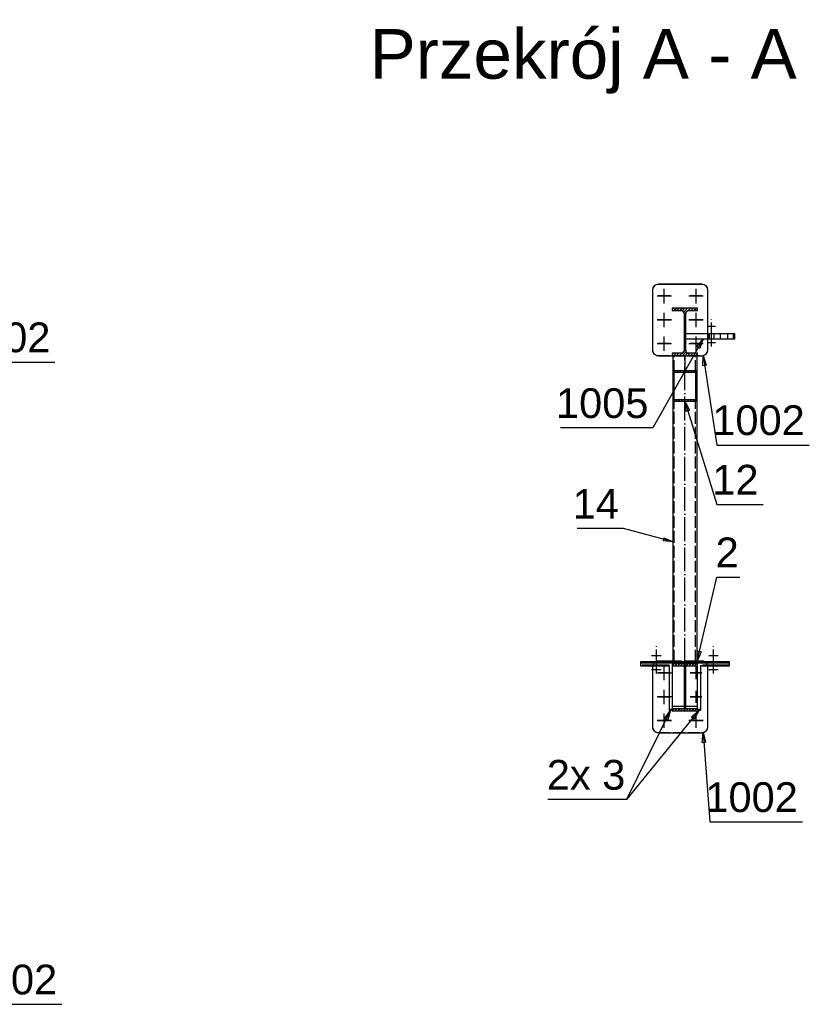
# Model space of a CAD drawing. Header units: millimetres. Extents: x 1814 to 94182, y 11562 to 49454.
# Tile 464 of 656: x 23929 to 24128, y 28757 to 29005. Entities that reach past the tile are written whole.
import ezdxf

# ---------------------------------------------------------------- set-up
doc = ezdxf.new("R2010")
doc.units = ezdxf.units.MM
doc.linetypes.add('ACAD_ISO02W100', pattern=[15, 12, -3])
doc.linetypes.add('ACAD_ISO04W100', pattern=[30, 24, -3, 0, -3])
doc.styles.add('ARIAL', font='arial.ttf')
pattern_1 = [(45, (24096.81587, 28920.4947), (-0.3535534, 0.3535534), [])]

msp = doc.modelspace()

# ---------------------------------------------------------------- hatches: boundary and pattern name
h = msp.add_hatch()
h.set_pattern_fill('HYPECUTREGION', color=10, scale=0.5, style=0, pattern_type=2)
h.set_pattern_definition(pattern_1)
h.paths.add_polyline_path([(24100.016, 28921.125), (24097.736, 28921.125, -0.4142136), (24097.036, 28921.825), (24097.036, 28931.165, -0.4142136), (24097.736, 28931.865), (24100.016, 28931.865), (24100.016, 28932.495), (24093.616, 28932.495), (24093.616, 28931.865), (24095.896, 28931.865, -0.4142136), (24096.596, 28931.165), (24096.596, 28921.825, -0.4142136), (24095.896, 28921.125), (24093.616, 28921.125), (24093.616, 28920.495), (24100.016, 28920.495)], flags=0)
h = msp.add_hatch()
h.set_pattern_fill('HYPECUTREGION', color=10, scale=0.5, style=0, pattern_type=2)
h.set_pattern_definition(pattern_1)
h.paths.add_polyline_path([(24099.816, 28916.742), (24093.816, 28916.742), (24093.816, 28909.055), (24099.816, 28909.055)], flags=0)
h.paths.add_polyline_path([(24094.116, 28916.357), (24099.516, 28916.357), (24099.516, 28909.44), (24094.116, 28909.44)], flags=0)
h = msp.add_hatch()
h.set_pattern_fill('HYPECUTREGION', color=10, scale=0.5, style=0, pattern_type=2)
h.set_pattern_definition(pattern_1)
h.paths.add_polyline_path([(24093.616, 28831.601), (24093.616, 28830.971), (24100.016, 28830.971), (24100.016, 28831.601), (24097.036, 28831.601), (24097.036, 28842.343), (24100.016, 28842.343), (24100.016, 28842.973), (24093.616, 28842.973), (24093.616, 28842.343), (24096.596, 28842.343), (24096.596, 28831.601)], flags=0)

# ---------------------------------------------------------------- linework, layer by layer
at = {"color": 145, "linetype": 'Continuous', "ltscale": 0.25}
for p, q in [((24101.116, 28938.523), (24090.116, 28938.523)), ((24090.116, 28938.523), (24090.116, 28938.493)), ((24101.116, 28938.493), (24090.116, 28938.493)), ((24101.116, 28938.493), (24101.116, 28938.523)), ((24088.616, 28937.024), (24088.616, 28936.994)), ((24088.616, 28936.994), (24088.616, 28921.994)), ((24102.616, 28936.994), (24102.616, 28937.024)), ((24102.616, 28928.325), (24102.616, 28936.994)), ((24100.016, 28932.495), (24093.616, 28932.495)), ((24093.616, 28932.495), (24093.616, 28931.865)), ((24093.616, 28931.865), (24095.896, 28931.865)), ((24096.596, 28931.165), (24096.596, 28921.825)), ((24097.036, 28921.825), (24097.036, 28931.165)), ((24097.736, 28931.865), (24100.016, 28931.865)), ((24100.016, 28931.865), (24100.016, 28932.495)), ((24105.767, 28925.995), (24097.036, 28925.995)), ((24102.616, 28925.995), (24102.616, 28926.995)), ((24108.991, 28925.995), (24105.767, 28925.995)), ((24105.767, 28924.795), (24105.767, 28925.995)), ((24109.299, 28925.995), (24108.991, 28925.995)), ((24108.991, 28925.995), (24108.991, 28924.795)), ((24109.442, 28925.995), (24109.299, 28925.995)), ((24109.442, 28924.795), (24109.442, 28925.995)), ((24097.036, 28924.795), (24105.767, 28924.795)), ((24102.616, 28921.994), (24102.616, 28923.795)), ((24105.767, 28924.795), (24108.991, 28924.795)), ((24108.991, 28924.795), (24109.442, 28924.795)), ((24090.116, 28920.495), (24093.616, 28920.495)), ((24095.896, 28921.125), (24093.616, 28921.125)), ((24093.616, 28921.125), (24093.616, 28920.495)), ((24093.616, 28920.495), (24100.016, 28920.495)), ((24093.816, 28916.742), (24093.816, 28920.495)), ((24100.016, 28921.125), (24097.736, 28921.125)), ((24099.816, 28920.495), (24099.816, 28916.742)), ((24100.016, 28920.495), (24100.016, 28921.125)), ((24100.016, 28920.495), (24101.116, 28920.495)), ((24093.816, 28916.742), (24099.816, 28916.742)), ((24093.816, 28909.055), (24093.816, 28916.742)), ((24094.116, 28916.357), (24099.516, 28916.357)), ((24094.116, 28909.44), (24094.116, 28916.357)), ((24099.516, 28916.357), (24099.516, 28909.44)), ((24099.816, 28916.742), (24099.816, 28909.055)), ((24093.816, 28843.33), (24093.816, 28909.055)), ((24093.816, 28909.055), (24099.816, 28909.055)), ((24094.116, 28909.44), (24099.516, 28909.44)), ((24099.816, 28909.055), (24099.816, 28843.33)), ((24093.616, 28843.31), (24085.616, 28843.31)), ((24085.616, 28843.31), (24085.616, 28843.11)), ((24093.816, 28843.51), (24090.116, 28843.51)), ((24090.116, 28843.51), (24090.116, 28843.48)), ((24093.616, 28843.48), (24090.116, 28843.48)), ((24093.816, 28843.48), (24093.616, 28843.48)), ((24093.616, 28843.48), (24093.616, 28842.973)), ((24093.816, 28843.33), (24099.816, 28843.33)), ((24101.116, 28843.51), (24099.816, 28843.51)), ((24100.016, 28843.48), (24099.816, 28843.48)), ((24101.116, 28843.48), (24100.016, 28843.48)), ((24100.016, 28843.11), (24100.016, 28843.48)), ((24108.016, 28843.31), (24100.016, 28843.31)), ((24101.116, 28843.48), (24101.116, 28843.51)), ((24108.016, 28843.11), (24108.016, 28843.31)), ((24085.616, 28843.11), (24093.616, 28843.11)), ((24085.616, 28843.11), (24085.616, 28842.31)), ((24085.616, 28842.31), (24092.816, 28842.31)), ((24088.616, 28842.01), (24088.616, 28841.98)), ((24088.616, 28841.98), (24088.616, 28826.981)), ((24092.816, 28842.31), (24092.816, 28831.112)), ((24093.616, 28842.973), (24100.016, 28842.973)), ((24093.616, 28842.973), (24093.616, 28842.343)), ((24093.616, 28842.343), (24096.596, 28842.343)), ((24093.616, 28842.343), (24093.616, 28831.742)), ((24096.596, 28842.343), (24096.596, 28831.601)), ((24097.036, 28842.343), (24100.016, 28842.343)), ((24097.036, 28831.601), (24097.036, 28842.343)), ((24100.016, 28842.973), (24100.016, 28843.11)), ((24100.016, 28843.11), (24108.016, 28843.11)), ((24100.016, 28842.343), (24100.016, 28842.973)), ((24100.016, 28831.742), (24100.016, 28842.343)), ((24100.816, 28842.31), (24108.016, 28842.31)), ((24100.816, 28831.112), (24100.816, 28842.31)), ((24102.616, 28841.98), (24102.616, 28842.01)), ((24102.616, 28826.981), (24102.616, 28841.98)), ((24108.016, 28842.31), (24108.016, 28843.11)), ((24092.816, 28831.112), (24093.616, 28831.112)), ((24096.596, 28832.112), (24093.616, 28832.112)), ((24093.616, 28831.742), (24093.616, 28831.601)), ((24093.616, 28831.601), (24096.596, 28831.601)), ((24093.616, 28831.601), (24093.616, 28830.971)), ((24093.616, 28830.971), (24100.016, 28830.971)), ((24100.016, 28832.112), (24097.036, 28832.112)), ((24097.036, 28831.601), (24100.016, 28831.601)), ((24100.016, 28831.601), (24100.016, 28831.742)), ((24100.016, 28830.971), (24100.016, 28831.601)), ((24100.016, 28831.112), (24100.816, 28831.112)), ((24090.116, 28825.481), (24101.116, 28825.481))]:
    msp.add_line(p, q, dxfattribs=at)
at = {"color": 10, "linetype": 'ACAD_ISO04W100', "ltscale": 0.25}
for p, q in [((24093.416, 28935.523), (24089.816, 28935.523)), ((24093.416, 28935.493), (24089.816, 28935.493)), ((24093.116, 28935.559), (24090.116, 28935.559)), ((24093.116, 28935.474), (24090.116, 28935.474)), ((24091.616, 28933.723), (24091.616, 28937.323)), ((24091.616, 28933.693), (24091.616, 28937.293)), ((24091.616, 28934.059), (24091.616, 28937.059)), ((24091.616, 28933.974), (24091.616, 28936.974)), ((24091.616, 28935.448), (24091.616, 28935.616)), ((24091.616, 28935.493), (24091.616, 28935.523)), ((24101.416, 28935.523), (24097.816, 28935.523)), ((24101.416, 28935.493), (24097.816, 28935.493)), ((24101.116, 28935.559), (24098.116, 28935.559)), ((24101.116, 28935.474), (24098.116, 28935.474)), ((24099.616, 28933.723), (24099.616, 28937.323)), ((24099.616, 28933.693), (24099.616, 28937.293)), ((24099.616, 28934.059), (24099.616, 28937.059)), ((24099.616, 28933.974), (24099.616, 28936.974)), ((24099.616, 28935.448), (24099.616, 28935.616)), ((24099.616, 28935.493), (24099.616, 28935.523)), ((24091.616, 28927.724), (24091.616, 28931.324)), ((24091.616, 28927.694), (24091.616, 28931.294)), ((24091.616, 28928.06), (24091.616, 28931.06)), ((24091.616, 28927.975), (24091.616, 28930.975)), ((24099.616, 28927.724), (24099.616, 28931.324)), ((24099.616, 28927.694), (24099.616, 28931.294)), ((24099.616, 28928.06), (24099.616, 28931.06)), ((24099.616, 28927.975), (24099.616, 28930.975)), ((24103.495, 28922.842), (24103.495, 28930.247)), ((24093.416, 28929.524), (24089.816, 28929.524)), ((24093.416, 28929.494), (24089.816, 28929.494)), ((24093.116, 28929.56), (24090.116, 28929.56)), ((24093.116, 28929.475), (24090.116, 28929.475)), ((24091.616, 28929.449), (24091.616, 28929.617)), ((24091.616, 28929.494), (24091.616, 28929.524)), ((24101.416, 28929.524), (24097.816, 28929.524)), ((24101.416, 28929.494), (24097.816, 28929.494)), ((24101.116, 28929.56), (24098.116, 28929.56)), ((24101.116, 28929.475), (24098.116, 28929.475)), ((24099.616, 28929.449), (24099.616, 28929.617)), ((24099.616, 28929.494), (24099.616, 28929.524)), ((24102.461, 28927.947), (24104.528, 28927.947)), ((24102.885, 28927.947), (24104.105, 28927.947)), ((24091.616, 28921.726), (24091.616, 28925.325)), ((24091.616, 28921.696), (24091.616, 28925.295)), ((24099.616, 28921.726), (24099.616, 28925.325)), ((24099.616, 28921.696), (24099.616, 28925.295)), ((24093.416, 28923.525), (24089.816, 28923.525)), ((24093.416, 28923.495), (24089.816, 28923.495)), ((24093.116, 28923.561), (24090.116, 28923.561)), ((24093.116, 28923.476), (24090.116, 28923.476)), ((24091.616, 28922.062), (24091.616, 28925.061)), ((24091.616, 28921.977), (24091.616, 28924.976)), ((24091.616, 28923.45), (24091.616, 28923.618)), ((24091.616, 28923.495), (24091.616, 28923.525)), ((24101.416, 28923.525), (24097.816, 28923.525)), ((24101.416, 28923.495), (24097.816, 28923.495)), ((24101.116, 28923.561), (24098.116, 28923.561)), ((24101.116, 28923.476), (24098.116, 28923.476)), ((24099.616, 28922.062), (24099.616, 28925.061)), ((24099.616, 28921.977), (24099.616, 28924.976)), ((24099.616, 28923.45), (24099.616, 28923.618)), ((24099.616, 28923.495), (24099.616, 28923.525)), ((24102.461, 28923.842), (24104.528, 28923.842)), ((24102.885, 28923.842), (24104.105, 28923.842)), ((24096.816, 28920.495), (24096.816, 28920.495)), ((24096.816, 28843.39), (24096.816, 28920.495)), ((24096.816, 28920.495), (24096.816, 28916.742)), ((24089.616, 28840.408), (24089.616, 28847.312)), ((24104.016, 28840.408), (24104.016, 28847.312)), ((24091.016, 28843.26), (24088.216, 28843.26)), ((24088.416, 28844.912), (24090.816, 28844.912)), ((24089.616, 28844.888), (24089.616, 28844.936)), ((24089.616, 28843.232), (24089.616, 28843.288)), ((24089.616, 28842.46), (24089.616, 28843.26)), ((24089.616, 28843.132), (24089.616, 28843.188)), ((24093.616, 28843.31), (24093.616, 28843.11)), ((24100.016, 28843.11), (24100.016, 28843.31)), ((24105.416, 28843.26), (24102.616, 28843.26)), ((24102.816, 28844.912), (24105.216, 28844.912)), ((24104.016, 28844.888), (24104.016, 28844.936)), ((24104.016, 28843.232), (24104.016, 28843.288)), ((24104.016, 28842.46), (24104.016, 28843.26)), ((24104.016, 28843.132), (24104.016, 28843.188)), ((24088.216, 28843.16), (24091.016, 28843.16)), ((24091.016, 28842.46), (24088.216, 28842.46)), ((24088.216, 28842.36), (24091.016, 28842.36)), ((24088.416, 28841.408), (24090.816, 28841.408)), ((24089.616, 28842.36), (24089.616, 28843.16)), ((24089.616, 28842.432), (24089.616, 28842.488)), ((24089.616, 28842.332), (24089.616, 28842.388)), ((24089.616, 28841.384), (24089.616, 28841.432)), ((24091.616, 28838.71), (24091.616, 28842.309)), ((24091.616, 28838.68), (24091.616, 28842.279)), ((24091.616, 28839.046), (24091.616, 28842.045)), ((24091.616, 28838.961), (24091.616, 28841.96)), ((24099.616, 28839.046), (24099.616, 28842.045)), ((24099.616, 28838.961), (24099.616, 28841.96)), ((24102.616, 28843.16), (24105.416, 28843.16)), ((24105.416, 28842.46), (24102.616, 28842.46)), ((24102.616, 28842.36), (24105.416, 28842.36)), ((24102.816, 28841.408), (24105.216, 28841.408)), ((24104.016, 28842.36), (24104.016, 28843.16)), ((24104.016, 28842.432), (24104.016, 28842.488)), ((24104.016, 28842.332), (24104.016, 28842.388)), ((24104.016, 28841.384), (24104.016, 28841.432)), ((24093.416, 28840.51), (24089.816, 28840.51)), ((24093.416, 28840.479), (24089.816, 28840.479)), ((24093.116, 28840.546), (24090.116, 28840.546)), ((24093.116, 28840.46), (24090.116, 28840.46)), ((24091.616, 28840.434), (24091.616, 28840.603)), ((24091.616, 28840.479), (24091.616, 28840.51)), ((24101.116, 28840.546), (24098.116, 28840.546)), ((24101.116, 28840.46), (24098.116, 28840.46)), ((24099.616, 28840.434), (24099.616, 28840.603)), ((24091.616, 28832.711), (24091.616, 28836.31)), ((24091.616, 28832.681), (24091.616, 28836.28)), ((24091.616, 28833.047), (24091.616, 28836.046)), ((24091.616, 28832.962), (24091.616, 28835.961)), ((24099.616, 28833.047), (24099.616, 28836.046)), ((24099.616, 28832.962), (24099.616, 28835.961)), ((24093.416, 28834.511), (24089.816, 28834.511)), ((24093.416, 28834.481), (24089.816, 28834.481)), ((24093.116, 28834.547), (24090.116, 28834.547)), ((24093.116, 28834.462), (24090.116, 28834.462)), ((24091.616, 28834.436), (24091.616, 28834.604)), ((24091.616, 28834.481), (24091.616, 28834.511)), ((24101.116, 28834.547), (24098.116, 28834.547)), ((24101.116, 28834.462), (24098.116, 28834.462)), ((24099.616, 28834.436), (24099.616, 28834.604)), ((24096.816, 28831.513), (24096.816, 28830.971)), ((24093.416, 28828.512), (24089.816, 28828.512)), ((24093.416, 28828.482), (24089.816, 28828.482)), ((24093.116, 28828.548), (24090.116, 28828.548)), ((24093.116, 28828.463), (24090.116, 28828.463)), ((24091.616, 28826.712), (24091.616, 28830.312)), ((24091.616, 28826.682), (24091.616, 28830.282)), ((24091.616, 28827.048), (24091.616, 28830.048)), ((24091.616, 28826.963), (24091.616, 28829.963)), ((24091.616, 28828.437), (24091.616, 28828.605)), ((24091.616, 28828.482), (24091.616, 28828.512)), ((24101.416, 28828.512), (24097.816, 28828.512)), ((24101.416, 28828.482), (24097.816, 28828.482)), ((24101.116, 28828.548), (24098.116, 28828.548)), ((24101.116, 28828.463), (24098.116, 28828.463)), ((24099.616, 28826.712), (24099.616, 28830.312)), ((24099.616, 28826.682), (24099.616, 28830.282)), ((24099.616, 28827.048), (24099.616, 28830.048)), ((24099.616, 28826.963), (24099.616, 28829.963)), ((24099.616, 28828.437), (24099.616, 28828.605)), ((24099.616, 28828.482), (24099.616, 28828.512))]:
    msp.add_line(p, q, dxfattribs=at)
at = {"color": 84, "linetype": 'ACAD_ISO02W100', "ltscale": 0.25}
for p, q in [((24096.164, 28931.811), (24095.896, 28931.865)), ((24096.391, 28931.66), (24096.164, 28931.811)), ((24096.543, 28931.433), (24096.391, 28931.66)), ((24096.596, 28931.165), (24096.543, 28931.433)), ((24097.089, 28931.433), (24097.036, 28931.165)), ((24097.241, 28931.66), (24097.089, 28931.433)), ((24097.468, 28931.811), (24097.241, 28931.66)), ((24097.736, 28931.865), (24097.468, 28931.811)), ((24102.616, 28926.995), (24102.616, 28928.325)), ((24102.616, 28923.795), (24102.616, 28925.995)), ((24102.817, 28925.995), (24102.817, 28924.795)), ((24103.036, 28924.795), (24103.036, 28925.995)), ((24104.173, 28924.795), (24104.173, 28925.995)), ((24107.621, 28924.795), (24107.621, 28925.995)), ((24090.116, 28920.525), (24101.116, 28920.525)), ((24090.116, 28920.525), (24090.116, 28920.495)), ((24094.116, 28916.357), (24094.116, 28920.495)), ((24095.896, 28921.125), (24096.164, 28921.178)), ((24096.164, 28921.178), (24096.391, 28921.33)), ((24096.391, 28921.33), (24096.543, 28921.557)), ((24096.543, 28921.557), (24096.596, 28921.825)), ((24097.036, 28921.825), (24097.089, 28921.557)), ((24097.089, 28921.557), (24097.241, 28921.33)), ((24097.241, 28921.33), (24097.468, 28921.178)), ((24097.468, 28921.178), (24097.736, 28921.125)), ((24099.516, 28916.357), (24099.516, 28920.495)), ((24101.116, 28920.495), (24101.116, 28920.525)), ((24094.116, 28843.336), (24094.116, 28909.44)), ((24099.516, 28843.336), (24099.516, 28909.44)), ((24099.816, 28843.51), (24093.816, 28843.51)), ((24099.816, 28843.48), (24093.816, 28843.48)), ((24093.816, 28843.45), (24099.816, 28843.45)), ((24094.116, 28843.444), (24099.516, 28843.444)), ((24094.116, 28843.336), (24099.516, 28843.336)), ((24092.816, 28842.51), (24085.616, 28842.51)), ((24092.816, 28842.51), (24092.816, 28842.31)), ((24096.596, 28842.85), (24093.616, 28842.85)), ((24096.596, 28842.85), (24096.596, 28842.343)), ((24100.016, 28842.85), (24097.036, 28842.85)), ((24097.036, 28842.343), (24097.036, 28842.85)), ((24108.016, 28842.51), (24100.816, 28842.51)), ((24100.816, 28842.31), (24100.816, 28842.51)), ((24093.616, 28831.312), (24092.816, 28831.312)), ((24100.016, 28831.482), (24093.616, 28831.482)), ((24100.816, 28831.312), (24100.016, 28831.312)), ((24090.116, 28825.511), (24101.116, 28825.511)), ((24090.116, 28825.511), (24090.116, 28825.481)), ((24101.116, 28825.481), (24101.116, 28825.511))]:
    msp.add_line(p, q, dxfattribs=at)
at = {"color": 0, "linetype": 'ByBlock', "lineweight": -2}
for p, q in [((24099.814, 28922.819, -32765.088), (24101.402, 28924.795, -32765.088)), ((24099.814, 28922.819, -32765.088), (24100.541, 28922.411, -32765.088)), ((24101.402, 28924.795, -32765.088), (24100.541, 28922.411, -32765.088)), ((24101.371, 28918.017, -32785.699), (24101.403, 28920.552, -32785.699)), ((24101.403, 28920.552, -32785.699), (24102.194, 28918.144, -32785.699)), ((24101.371, 28918.017, -32785.699), (24102.194, 28918.144, -32785.699)), ((24097.156, 28906.544, -32762.088), (24096.816, 28909.055, -32762.088)), ((24096.816, 28909.055, -32762.088), (24097.952, 28906.79, -32762.088)), ((24097.156, 28906.544, -32762.088), (24097.952, 28906.79, -32762.088)), ((24091.509, 28874.613, -32779.264), (24091.293, 28873.808, -32779.264)), ((24093.816, 28873.563, -32779.264), (24091.293, 28873.808, -32779.264)), ((24091.509, 28874.613, -32779.264), (24093.816, 28873.563, -32779.264)), ((24099.916, 28843.48, -32774.754), (24100.079, 28846.009, -32774.754)), ((24100.89, 28845.82, -32774.754), (24099.916, 28843.48, -32774.754)), ((24100.89, 28845.82, -32774.754), (24100.079, 28846.009, -32774.754)), ((24091.735, 28829.055, -32769.052), (24093.216, 28831.112, -32769.052)), ((24093.216, 28831.112, -32769.052), (24092.482, 28828.686, -32769.052)), ((24098.515, 28829.437, -32769.052), (24100.416, 28831.112, -32769.052)), ((24100.416, 28831.112, -32769.052), (24099.161, 28828.91, -32769.052)), ((24091.735, 28829.055, -32769.052), (24092.482, 28828.686, -32769.052)), ((24098.515, 28829.437, -32769.052), (24099.161, 28828.91, -32769.052)), ((24101.177, 28823.014, -32787.6), (24101.403, 28825.538, -32787.6)), ((24101.403, 28825.538, -32787.6), (24102.008, 28823.077, -32787.6)), ((24101.177, 28823.014, -32787.6), (24102.008, 28823.077, -32787.6))]:
    msp.add_line(p, q, dxfattribs=at)
at = {"color": 7}
msp.add_line((24100.416, 28831.112), (24082.103, 28808.612), dxfattribs=at)
for points in [[(24101.402, 28924.795), (24088.763, 28902.295), (24065.455, 28902.295)], [(24101.403, 28920.552), (24104.868, 28897.995), (24128.177, 28897.995)], [(23901.893, 28906.386), (23914.697, 28918.886), (23938.005, 28918.886)], [(24096.816, 28909.055), (24104.868, 28882.995), (24116.523, 28882.995)], [(24093.816, 28873.563), (24081.316, 28876.912), (24069.662, 28876.912)], [(24099.916, 28843.48), (24104.868, 28864.68), (24110.695, 28864.68)], [(24093.216, 28831.112), (24082.103, 28808.612), (24062.299, 28808.612)], [(24101.403, 28825.538), (24103.116, 28802.981), (24126.424, 28802.981)], [(23901.893, 28774.111), (23916.393, 28757.007), (23939.702, 28757.007)]]:
    msp.add_lwpolyline(points, dxfattribs=at)
at = {"color": 145, "linetype": 'Continuous', "ltscale": 0.25, "extrusion": (1.33393e-12, -0.020002, 0.9998)}
for centre in [(24090.116, 28931.235, -578.805), (24090.116, 28931.205, -578.804)]:
    msp.add_arc(centre, 1.5, 90, 180, dxfattribs=at)
at = {"color": 145, "linetype": 'Continuous', "ltscale": 0.25, "extrusion": (-2.89456e-13, -0.020002, 0.9998)}
for centre, start, end in [((24101.116, 28931.235, -578.805), 360, 90), ((24101.116, 28916.208, -578.504), 270, 0)]:
    msp.add_arc(centre, 1.5, start, end, dxfattribs=at)
at = {"color": 145, "linetype": 'Continuous', "ltscale": 0.25, "extrusion": (-2.65334e-13, -0.020002, 0.9998)}
msp.add_arc((24101.116, 28931.205, -578.804), 1.5, 360, 90, dxfattribs=at)
at = {"color": 145, "linetype": 'Continuous', "ltscale": 0.25, "extrusion": (3.39417e-13, 1.94056e-13, -1)}
msp.add_arc((-24095.896, 28931.165, 0), 0.7, 90, 180, dxfattribs=at)
at = {"color": 145, "linetype": 'Continuous', "ltscale": 0.25, "extrusion": (-5.19607e-13, -1.4749e-13, -1)}
msp.add_arc((-24097.736, 28931.165, 0), 0.7, 0, 90, dxfattribs=at)
at = {"color": 84, "linetype": 'ACAD_ISO02W100', "ltscale": 0.25, "extrusion": (1.33393e-12, -0.020002, 0.9998)}
msp.add_arc((24090.116, 28916.238, -578.505), 1.5, 180, 270, dxfattribs=at)
at = {"color": 145, "linetype": 'Continuous', "ltscale": 0.25, "extrusion": (1.45519e-12, -0.020002, 0.9998)}
msp.add_arc((24090.116, 28916.208, -578.504), 1.5, 180, 270, dxfattribs=at)
at = {"color": 145, "linetype": 'Continuous', "ltscale": 0.25, "extrusion": (-3.51963e-13, 1.88859e-13, -1)}
msp.add_arc((-24095.896, 28921.825, 0), 0.7, 180, 270, dxfattribs=at)
at = {"color": 145, "linetype": 'Continuous', "ltscale": 0.25, "extrusion": (2.59804e-13, -1.99168e-13, -1)}
msp.add_arc((-24097.736, 28921.825), 0.7, 270, 0, dxfattribs=at)
at = {"color": 84, "linetype": 'ACAD_ISO02W100', "ltscale": 0.25, "extrusion": (-2.89456e-13, -0.020002, 0.9998)}
msp.add_arc((24101.116, 28916.238, -578.505), 1.5, 270, 0, dxfattribs=at)
at = {"color": 84, "linetype": 'ACAD_ISO02W100', "ltscale": 0.25, "extrusion": (1.57646e-12, -0.020002, 0.9998)}
for centre, start, end in [((24090.116, 28836.24, -576.904), 118.38916, 168.23924), ((24090.116, 28821.244, -576.604), 180, 270)]:
    msp.add_arc(centre, 1.5, start, end, dxfattribs=at)
at = {"color": 84, "linetype": 'ACAD_ISO02W100', "ltscale": 0.25, "extrusion": (9.70128e-13, -0.020002, 0.9998)}
msp.add_arc((24090.116, 28836.21, -576.904), 1.5, 116.31187, 167.0481, dxfattribs=at)
at = {"color": 145, "linetype": 'Continuous', "ltscale": 0.25, "extrusion": (1.57646e-12, -0.020002, 0.9998)}
for start, end in [(90, 118.38916), (168.23924, 180)]:
    msp.add_arc((24090.116, 28836.24, -576.904), 1.5, start, end, dxfattribs=at)
at = {"color": 145, "linetype": 'Continuous', "ltscale": 0.25, "extrusion": (9.70128e-13, -0.020002, 0.9998)}
for start, end in [(90, 116.31187), (167.0481, 180)]:
    msp.add_arc((24090.116, 28836.21, -576.904), 1.5, start, end, dxfattribs=at)
at = {"color": 145, "linetype": 'Continuous', "ltscale": 0.25, "extrusion": (-3.37698e-13, -0.020002, 0.9998)}
for start, end in [(61.61084, 90), (360, 11.76076)]:
    msp.add_arc((24101.116, 28836.24, -576.904), 1.5, start, end, dxfattribs=at)
at = {"color": 145, "linetype": 'Continuous', "ltscale": 0.25, "extrusion": (-1.9297e-13, -0.020002, 0.9998)}
for start, end in [(63.68813, 90), (360, 12.9519)]:
    msp.add_arc((24101.116, 28836.21, -576.904), 1.5, start, end, dxfattribs=at)
at = {"color": 84, "linetype": 'ACAD_ISO02W100', "ltscale": 0.25, "extrusion": (-1.9297e-13, -0.020002, 0.9998)}
msp.add_arc((24101.116, 28836.21, -576.904), 1.5, 12.9519, 63.68813, dxfattribs=at)
at = {"color": 84, "linetype": 'ACAD_ISO02W100', "ltscale": 0.25, "extrusion": (-3.37698e-13, -0.020002, 0.9998)}
for centre, start, end in [((24101.116, 28836.24, -576.904), 11.76076, 61.61084), ((24101.116, 28821.244, -576.604), 270, 0)]:
    msp.add_arc(centre, 1.5, start, end, dxfattribs=at)
at = {"color": 145, "linetype": 'Continuous', "ltscale": 0.25, "extrusion": (1.21266e-12, -0.020002, 0.9998)}
msp.add_arc((24090.116, 28821.214, -576.604), 1.5, 180, 270, dxfattribs=at)
at = {"color": 145, "linetype": 'Continuous', "ltscale": 0.25, "extrusion": (-2.41213e-13, -0.020002, 0.9998)}
msp.add_arc((24101.116, 28821.214, -576.604), 1.5, 270, 0, dxfattribs=at)

# ---------------------------------------------------------------- texts
at = {"color": 84, "style": 'ARIAL'}
msp.add_text('Przekrój A - A', height=12.5, dxfattribs=at).set_placement((24017.314, 28990.335))
at = {"color": 7, "style": 'ARIAL'}
for s, p in [('1002', (23913.556, 28921.386)), ('1005', (24064.314, 28904.795)), ('1002', (24103.728, 28900.495)), ('12', (24103.728, 28885.495)), ('14', (24068.521, 28879.412)), ('2', (24104.561, 28867.18)), ('2x 3', (24061.993, 28811.112)), ('1002', (24101.975, 28805.481)), ('1002', (23915.253, 28759.507))]:
    msp.add_text(s, height=7.5, dxfattribs=at).set_placement(p)

doc.saveas('drawing.dxf')
